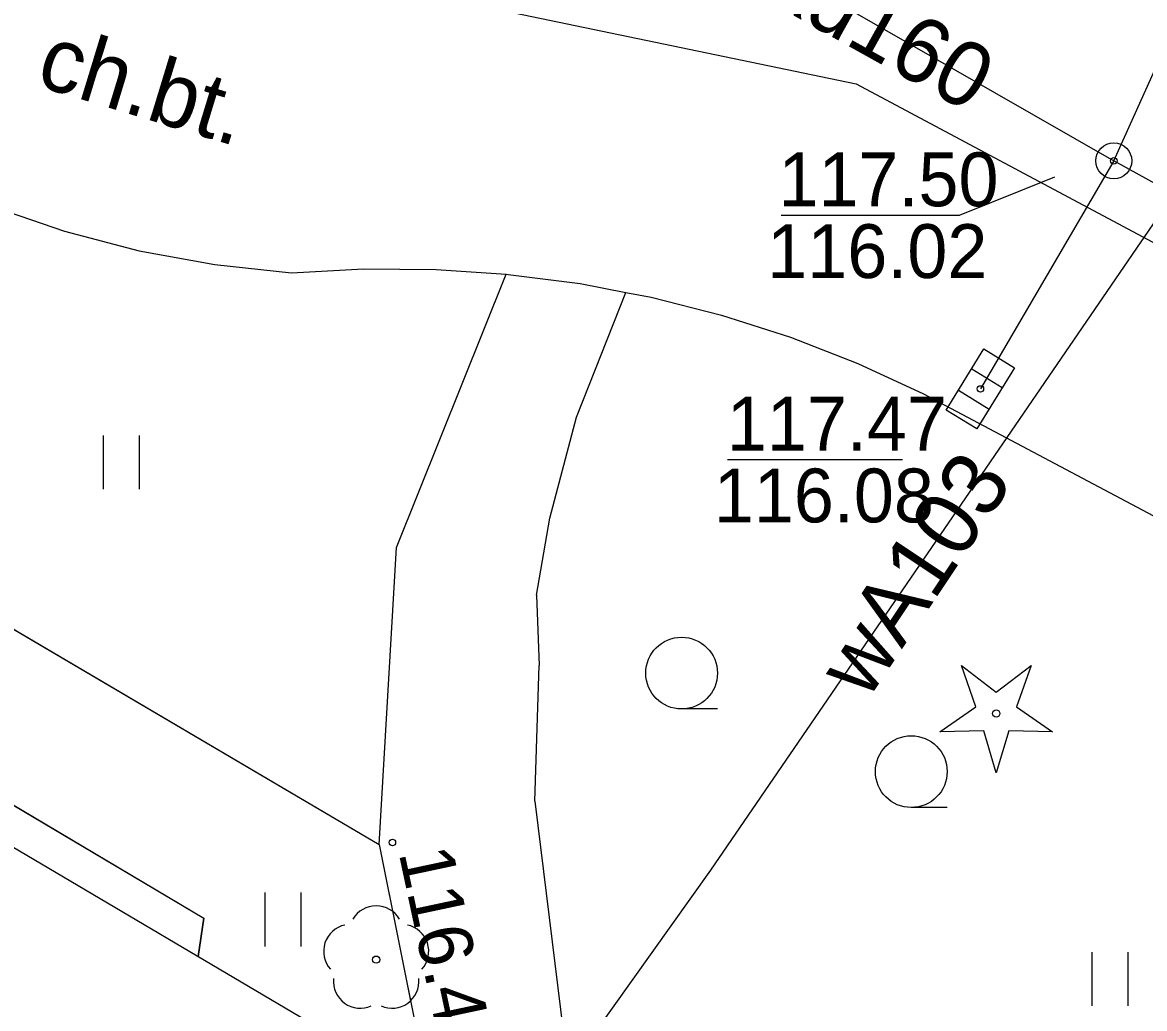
# Model space of a CAD drawing. Extents: x 6434771 to 6436222, y 5663454 to 5664782.
# Drawn here: x 6435404.21 to 6435419.85, y 5663705.54 to 5663719.28 of the extents above; entities that cross this region are included whole.
import ezdxf

# ---------------------------------------------------------------- set-up
doc = ezdxf.new("R2010")
doc.units = 0
for name, color, linetype in [('Warstwa 10', 7, 'Continuous'), ('Warstwa 11', 7, 'Continuous'), ('Warstwa 12', 7, 'Continuous'), ('Warstwa 13', 7, 'Continuous'), ('Warstwa 14', 7, 'Continuous'), ('Warstwa 2', 7, 'Continuous'), ('Warstwa 25', 7, 'Continuous'), ('Warstwa 4', 7, 'Continuous'), ('Warstwa 5', 7, 'Continuous'), ('Warstwa 6', 7, 'Continuous'), ('Warstwa 63', 7, 'Continuous'), ('Warstwa 7', 7, 'Continuous'), ('Warstwa 9', 7, 'Continuous')]:
    doc.layers.add(name, color=color, linetype=linetype)

msp = doc.modelspace()

# ---------------------------------------------------------------- linework, layer by layer
at = {"layer": 'Warstwa 10'}
msp.add_lwpolyline([(6435416.995, 5663709.395), (6435417.497, 5663709.742), (6435417.295, 5663710.318), (6435417.78, 5663709.948), (6435418.265, 5663710.318), (6435418.063, 5663709.742), (6435418.565, 5663709.395), (6435417.955, 5663709.409), (6435417.78, 5663708.825), (6435417.605, 5663709.409)], close=True, dxfattribs=at)
msp.add_circle((6435417.78, 5663709.65), 0.05, dxfattribs=at)
at = {"layer": 'Warstwa 11'}
msp.add_circle((6435409.14, 5663706.22), 0.05, dxfattribs=at)
for centre, start, end in [((6435409.14, 5663706.595), 30.1471, 149.8529), ((6435408.783, 5663706.336), 102.1471, 221.8529), ((6435409.497, 5663706.336), 318.1471, 77.8529), ((6435408.92, 5663705.917), 174.1471, 293.8529), ((6435409.36, 5663705.917), 246.1471, 5.8529)]:
    msp.add_arc(centre, 0.375, start, end, dxfattribs=at)
at = {"layer": 'Warstwa 12'}
for points in [[(6435411.085, 5663703.653), (6435413.802, 5663707.466), (6435420.144, 5663716.723), (6435426.953, 5663726.377), (6435432.237, 5663734.03), (6435436.934, 5663740.868), (6435440.323, 5663745.672), (6435440.863, 5663746.412), (6435443.44, 5663749.37)], [(6435392.864, 5663734.653), (6435392.693, 5663727.974), (6435391.898, 5663722.594), (6435398.352, 5663722.056), (6435415.83, 5663718.424), (6435421.057, 5663715.631), (6435434.822, 5663707.675), (6435437.774, 5663704.449), (6435454.6, 5663694.085), (6435458.833, 5663692.634), (6435461.216, 5663692.845), (6435462.831, 5663694.076), (6435464.328, 5663696.298), (6435465.146, 5663698.628), (6435464.996, 5663701.93), (6435463.612, 5663704.877), (6435455.399, 5663713.817)]]:
    msp.add_lwpolyline(points, dxfattribs=at)
at = {"layer": 'Warstwa 14'}
msp.add_line((6435414.037, 5663713.188), (6435416.476, 5663713.188), dxfattribs=at)
msp.add_lwpolyline([(6435414.785, 5663716.593), (6435417.269, 5663716.593), (6435418.596, 5663717.126)], dxfattribs=at)
for centre in [(6435419.418, 5663717.351), (6435417.559, 5663714.173)]:
    msp.add_circle(centre, 0.045, dxfattribs=at)
at = {"layer": 'Warstwa 2'}
for points in [[(6435382.682, 5663720.412), (6435383.13, 5663721.05), (6435385.915, 5663721.526), (6435409.181, 5663707.824), (6435409.766, 5663704.907), (6435409.546, 5663704.561)], [(6435386.189, 5663718.343), (6435387.009, 5663718.504), (6435406.74, 5663706.799), (6435406.658, 5663706.265)]]:
    msp.add_lwpolyline(points, dxfattribs=at)
at = {"layer": 'Warstwa 25'}
msp.add_circle((6435409.366, 5663707.853), 0.045, dxfattribs=at)
at = {"layer": 'Warstwa 4'}
for p, q in [((6435417.438, 5663714.453), (6435417.864, 5663714.191)), ((6435417.254, 5663714.155), (6435417.68, 5663713.893))]:
    msp.add_line(p, q, dxfattribs=at)
msp.add_lwpolyline([(6435417.084, 5663713.879), (6435417.609, 5663714.73), (6435418.034, 5663714.467), (6435417.509, 5663713.616)], close=True, dxfattribs=at)
msp.add_circle((6435419.418, 5663717.351), 0.25, dxfattribs=at)
at = {"layer": 'Warstwa 5'}
for p, q in [((6435385.915, 5663721.526), (6435409.181, 5663707.824)), ((6435385.915, 5663721.526), (6435409.181, 5663707.824)), ((6435387.009, 5663718.504), (6435406.74, 5663706.799)), ((6435387.009, 5663718.504), (6435406.74, 5663706.799)), ((6435403.785, 5663716.719), (6435404.799, 5663716.371)), ((6435404.799, 5663716.371), (6435405.837, 5663716.099)), ((6435405.837, 5663716.099), (6435406.892, 5663715.905)), ((6435406.892, 5663715.905), (6435407.958, 5663715.789)), ((6435407.958, 5663715.789), (6435408.965, 5663715.844)), ((6435408.965, 5663715.844), (6435409.975, 5663715.837)), ((6435409.975, 5663715.837), (6435410.952, 5663715.771)), ((6435409.421, 5663711.962), (6435410.952, 5663715.771)), ((6435411.933, 5663713.781), (6435412.619, 5663715.518)), ((6435412.619, 5663715.518), (6435412.973, 5663715.45)), ((6435412.973, 5663715.45), (6435413.951, 5663715.201)), ((6435413.951, 5663715.201), (6435414.912, 5663714.892)), ((6435414.912, 5663714.892), (6435415.852, 5663714.526)), ((6435415.852, 5663714.526), (6435416.768, 5663714.103)), ((6435416.768, 5663714.103), (6435434.596, 5663704.637)), ((6435411.561, 5663712.374), (6435411.933, 5663713.781)), ((6435405.34, 5663712.774), (6435405.34, 5663713.524)), ((6435405.84, 5663712.774), (6435405.84, 5663713.524)), ((6435411.376, 5663711.297), (6435411.561, 5663712.374)), ((6435409.181, 5663707.824), (6435409.421, 5663711.962)), ((6435411.376, 5663711.297), (6435411.41, 5663710.321)), ((6435411.352, 5663708.428), (6435411.41, 5663710.321)), ((6435411.352, 5663708.428), (6435411.769, 5663705.049)), ((6435409.181, 5663707.824), (6435409.766, 5663704.907)), ((6435407.593, 5663706.405), (6435407.593, 5663707.155)), ((6435408.093, 5663706.405), (6435408.093, 5663707.155)), ((6435406.658, 5663706.265), (6435406.74, 5663706.799)), ((6435406.658, 5663706.265), (6435406.74, 5663706.799)), ((6435419.117, 5663705.576), (6435419.117, 5663706.326)), ((6435419.617, 5663705.576), (6435419.617, 5663706.326))]:
    msp.add_line(p, q, dxfattribs=at)
at = {"layer": 'Warstwa 6'}
for p, q in [((6435413.896, 5663709.713), (6435413.396, 5663709.713)), ((6435417.096, 5663708.34), (6435416.596, 5663708.34))]:
    msp.add_line(p, q, dxfattribs=at)
for centre, radius in [((6435419.418, 5663717.351), 0.045), ((6435417.559, 5663714.173), 0.045), ((6435413.396, 5663710.213), 0.5), ((6435416.596, 5663708.84), 0.5)]:
    msp.add_circle(centre, radius, dxfattribs=at)
at = {"layer": 'Warstwa 63'}
msp.add_lwpolyline([(6435677.2, 5663546.629), (6436084.093, 5664236.205), (6435222.122, 5664744.822), (6434815.229, 5664055.245)], close=True, dxfattribs=at)
at = {"layer": 'Warstwa 7'}
for points in [[(6435419.418, 5663717.351), (6435420.754, 5663720.325), (6435425.477, 5663728.829), (6435425.72, 5663728.89), (6435425.6, 5663729.29), (6435419.2, 5663732.48), (6435414.45, 5663735.18), (6435395.25, 5663746.23)], [(6435377.78, 5663740.99), (6435395.59, 5663730.999), (6435419.418, 5663717.351)], [(6435419.418, 5663717.351), (6435417.559, 5663714.173)], [(6435457.875, 5663696.116), (6435455.193, 5663697.648), (6435449.777, 5663700.504), (6435442.009, 5663704.868), (6435419.418, 5663717.351)]]:
    msp.add_lwpolyline(points, dxfattribs=at)
at = {"layer": 'Warstwa 9'}
for p, q in [((6435403.785, 5663716.719), (6435404.799, 5663716.371)), ((6435404.799, 5663716.371), (6435405.837, 5663716.099)), ((6435405.837, 5663716.099), (6435406.892, 5663715.905)), ((6435406.892, 5663715.905), (6435407.958, 5663715.789)), ((6435407.958, 5663715.789), (6435408.965, 5663715.844)), ((6435408.965, 5663715.844), (6435409.975, 5663715.837)), ((6435409.975, 5663715.837), (6435410.952, 5663715.771)), ((6435409.421, 5663711.962), (6435410.952, 5663715.771)), ((6435410.952, 5663715.771), (6435410.981, 5663715.769)), ((6435410.952, 5663715.771), (6435410.981, 5663715.769)), ((6435410.981, 5663715.769), (6435411.982, 5663715.64)), ((6435410.981, 5663715.769), (6435411.982, 5663715.64)), ((6435411.982, 5663715.64), (6435412.619, 5663715.518)), ((6435411.982, 5663715.64), (6435412.619, 5663715.518)), ((6435411.933, 5663713.781), (6435412.619, 5663715.518)), ((6435412.619, 5663715.518), (6435412.973, 5663715.45)), ((6435412.973, 5663715.45), (6435413.951, 5663715.201)), ((6435413.951, 5663715.201), (6435414.912, 5663714.892)), ((6435414.912, 5663714.892), (6435415.852, 5663714.526)), ((6435415.852, 5663714.526), (6435416.768, 5663714.103)), ((6435416.768, 5663714.103), (6435434.596, 5663704.637)), ((6435411.561, 5663712.374), (6435411.933, 5663713.781)), ((6435411.376, 5663711.297), (6435411.561, 5663712.374)), ((6435409.181, 5663707.824), (6435409.421, 5663711.962)), ((6435411.376, 5663711.297), (6435411.41, 5663710.321)), ((6435411.352, 5663708.428), (6435411.41, 5663710.321)), ((6435411.352, 5663708.428), (6435411.769, 5663705.049)), ((6435409.181, 5663707.824), (6435409.766, 5663704.907))]:
    msp.add_line(p, q, dxfattribs=at)

# ---------------------------------------------------------------- texts
at = {"layer": 'Warstwa 13'}
msp.add_text('wA103', height=0.9, rotation=56.2816, dxfattribs=at).set_placement((6435415.981, 5663709.819))
at = {"layer": 'Warstwa 14'}
for s, p in [('116.02', (6435414.589, 5663715.718)), ('116.08', (6435413.844, 5663712.313))]:
    msp.add_text(s, height=0.75, dxfattribs=at).set_placement(p)
at = {"layer": 'Warstwa 25'}
msp.add_text('116.42', height=0.75, rotation=282.027, dxfattribs=at).set_placement((6435409.452, 5663707.711))
at = {"layer": 'Warstwa 6'}
for s, p in [('117.50', (6435414.744, 5663716.718)), ('117.47', (6435414.025, 5663713.313))]:
    msp.add_text(s, height=0.75, dxfattribs=at).set_placement(p)
at = {"layer": 'Warstwa 7'}
msp.add_text('kd160', height=0.9, rotation=330.8889, dxfattribs=at).set_placement((6435414.538, 5663719.609))
at = {"layer": 'Warstwa 9'}
msp.add_text('ch.bt.', height=0.9, rotation=343.0298, dxfattribs=at).set_placement((6435404.373, 5663718.409))

doc.saveas('drawing.dxf')
